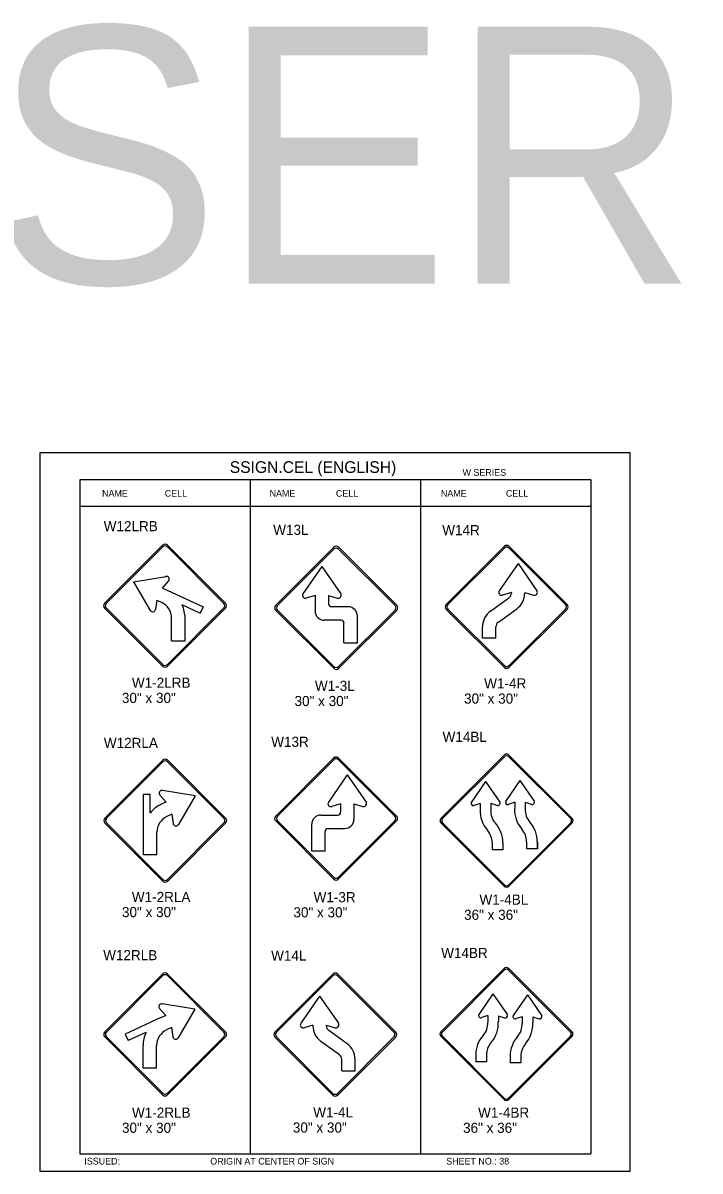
# Model space of a CAD drawing. Extents: x -5299 to 22597, y -19549 to -1808.
# Drawn here: x 925 to 1729, y -3623 to -2261 of the extents above; entities that cross this region are included whole.
import ezdxf

# ---------------------------------------------------------------- set-up
doc = ezdxf.new("R2010")
doc.units = 0
for name, color, linetype in [('Level 1', 7, 'Continuous'), ('Level 2', 7, 'Continuous'), ('Level 3', 7, 'Continuous'), ('Level 62', 7, 'Continuous')]:
    doc.layers.add(name, color=color, linetype=linetype)

msp = doc.modelspace()

# ---------------------------------------------------------------- linework, layer by layer
at = {"layer": 'Level 1'}
for p, q in [((1599.7, -2802.9), (992.7, -2802.9)), ((992.7, -2802.9), (992.7, -3602.9)), ((1195.1, -2802.9), (1195.1, -3602.9)), ((1397.4, -2802.9), (1397.4, -3602.9)), ((1599.7, -2802.9), (1599.7, -3602.9)), ((1195.1, -2834.6), (992.7, -2834.6)), ((1397.4, -2834.6), (1195.1, -2834.6)), ((1599.7, -2834.6), (1397.4, -2834.6)), ((1024.2, -2949.4), (1091.2, -2882.4)), ((1096.7, -2882.4), (1163.7, -2949.4)), ((1227.4, -2952), (1294.5, -2884.9)), ((1299.9, -2884.9), (1367, -2952)), ((1427.9, -2950.6), (1496.7, -2881.8)), ((1429.9, -2950.8), (1496.9, -2883.8)), ((1502.4, -2883.8), (1569.4, -2950.8)), ((1502.6, -2881.8), (1571.4, -2950.6)), ((1513.1, -2902.1), (1490.8, -2934.4)), ((1513.1, -2902.1), (1535.5, -2934.4)), ((1280, -2905.8), (1257.7, -2938)), ((1280, -2905.8), (1302.5, -2938)), ((1056.4, -2924), (1095.1, -2917.4)), ((1056.4, -2924), (1076.3, -2957.9)), ((1090.8, -2931.3), (1098.2, -2923.2)), ((1090.8, -2931.3), (1096.6, -2933.9)), ((1096.5, -2933.9), (1139.1, -2953.6)), ((1272.1, -2940.1), (1261.7, -2943.3)), ((1272.1, -2940.1), (1272.1, -2958.4)), ((1288, -2940.1), (1288, -2949.8)), ((1288, -2940.1), (1298.5, -2943.3)), ((1480.4, -2958.7), (1502.3, -2942.9)), ((1505.2, -2936.4), (1494.7, -2939.7)), ((1505.2, -2936.4), (1505.2, -2937.4)), ((1521.1, -2936.4), (1531.6, -2939.7)), ((1521.1, -2936.4), (1521.1, -2937.3)), ((1091.2, -3021.9), (1024.2, -2954.9)), ((1084.1, -2945.7), (1082.7, -2956.5)), ((1084.1, -2945.7), (1090.1, -2948.4)), ((1093.9, -2952), (1093.9, -2952)), ((1163.7, -2954.9), (1096.7, -3021.9)), ((1114.7, -2951.3), (1135.6, -2961)), ((1139.1, -2953.6), (1135.6, -2961)), ((1311.4, -2953.5), (1291.7, -2953.5)), ((1296.2, -2952), (1296.2, -2952)), ((1496.7, -3025.3), (1427.9, -2956.6)), ((1496.9, -3023.3), (1429.9, -2956.3)), ((1489.7, -2971.6), (1511.7, -2955.8)), ((1499.6, -2952), (1499.6, -2952)), ((1569.4, -2956.3), (1502.4, -3023.3)), ((1571.4, -2956.6), (1502.6, -3025.3)), ((1101.8, -2993.8), (1101.8, -2966.9)), ((1117.7, -2993.8), (1117.7, -2967)), ((1294.5, -3024.5), (1227.4, -2957.4)), ((1302.8, -2969.4), (1283, -2969.4)), ((1367, -2957.4), (1299.9, -3024.5)), ((1322.3, -2996.2), (1322.3, -2964.4)), ((1306.4, -2996.2), (1306.4, -2973)), ((1471, -2990.7), (1471, -2977.2)), ((1486.8, -2990.7), (1486.8, -2977.1)), ((1101.8, -2993.8), (1117.7, -2993.8)), ((1306.4, -2996.2), (1322.3, -2996.2)), ((1486.8, -2990.7), (1471, -2990.7)), ((1496.7, -3129.4), (1421.6, -3204.6)), ((1497.1, -3131.4), (1423.5, -3204.9)), ((1575.6, -3204.9), (1502, -3131.4)), ((1577.2, -3204.6), (1502.1, -3129.4)), ((1091.4, -3137.5), (1024.4, -3204.5)), ((1163.9, -3204.5), (1096.9, -3137.5)), ((1227.4, -3202), (1294.4, -3135)), ((1299.9, -3135), (1366.9, -3202)), ((1310.3, -3152.9), (1288, -3185.3)), ((1310.3, -3152.9), (1332.7, -3185.3)), ((1474.5, -3161), (1457.4, -3185.7)), ((1474.5, -3161), (1491.4, -3185.4)), ((1515.4, -3159.8), (1498.3, -3184.5)), ((1515.4, -3159.8), (1532.3, -3184.2)), ((1129.7, -3178), (1091, -3171.4)), ((1068.4, -3247.8), (1068.4, -3176.3)), ((1076.2, -3176.3), (1068.4, -3176.3)), ((1076.2, -3198.1), (1076.2, -3176.3)), ((1095.3, -3185.3), (1087.9, -3177.2)), ((1095.3, -3185.3), (1089.5, -3187.9)), ((1129.7, -3178), (1109.8, -3212)), ((1302.4, -3187.3), (1291.9, -3190.6)), ((1302.4, -3187.3), (1302.4, -3197)), ((1318.3, -3187.3), (1318.3, -3205.7)), ((1318.3, -3187.3), (1328.8, -3190.6)), ((1468.2, -3186.8), (1460.7, -3189.2)), ((1468.2, -3186.8), (1468.2, -3194)), ((1480.8, -3186.7), (1487.7, -3189)), ((1480.8, -3186.7), (1480.8, -3194.6)), ((1509.1, -3185.5), (1501.6, -3188)), ((1509.1, -3185.5), (1509.1, -3192.8)), ((1521.7, -3185.5), (1528.6, -3187.7)), ((1521.7, -3185.5), (1521.7, -3193.4)), ((1102, -3199.7), (1096, -3202.4)), ((1102, -3199.7), (1103.4, -3210.5)), ((1279, -3200.7), (1298.7, -3200.7)), ((1024.4, -3210), (1091.4, -3277)), ((1093.9, -3207.2), (1093.9, -3207.2)), ((1096.9, -3277), (1163.9, -3210)), ((1294.4, -3274.5), (1227.4, -3207.5)), ((1268.1, -3243.4), (1268.1, -3211.6)), ((1296.2, -3207.2), (1296.2, -3207.2)), ((1366.9, -3207.5), (1299.9, -3274.5)), ((1421.6, -3209.9), (1496.7, -3285.1)), ((1423.5, -3209.9), (1497.1, -3283.4)), ((1499.6, -3207.4), (1499.6, -3207.4)), ((1502, -3283.4), (1575.6, -3209.9)), ((1502.1, -3285.1), (1577.2, -3209.9)), ((1084.3, -3247.8), (1084.3, -3220.9)), ((1283.9, -3243.4), (1283.9, -3220.2)), ((1287.6, -3216.6), (1307.4, -3216.6)), ((1482.4, -3233.5), (1482.4, -3241.4)), ((1482.4, -3241.4), (1495, -3241.4)), ((1495, -3233.5), (1495, -3241.4)), ((1495.1, -3233.9), (1495.1, -3241.8)), ((1523.3, -3232.3), (1523.3, -3240.2)), ((1523.3, -3240.2), (1535.9, -3240.2)), ((1535.9, -3232.3), (1535.9, -3240.2)), ((1536, -3232.7), (1536, -3240.6)), ((1084.3, -3247.8), (1068.4, -3247.8)), ((1283.9, -3243.4), (1268.1, -3243.4)), ((1024.3, -3458.3), (1091.3, -3391.2)), ((1096.8, -3391.2), (1163.8, -3458.3)), ((1224.3, -3458.2), (1293, -3389.4)), ((1226.3, -3458.4), (1293.3, -3391.4)), ((1298.8, -3391.4), (1365.8, -3458.4)), ((1299, -3389.4), (1367.8, -3458.2)), ((1421.5, -3457.8), (1496.7, -3382.7)), ((1423.2, -3458.2), (1496.7, -3384.6)), ((1501.6, -3384.6), (1575.2, -3458.2)), ((1502, -3382.7), (1577.2, -3457.8)), ((1277.4, -3415.6), (1255.1, -3447.8)), ((1277.4, -3415.6), (1299.9, -3447.8)), ((1483.3, -3413), (1466.5, -3437.4)), ((1483.3, -3413), (1500.4, -3437.7)), ((1524.2, -3414.2), (1507.4, -3438.6)), ((1524.2, -3414.2), (1541.3, -3438.9)), ((1094.9, -3438.5), (1087.5, -3430.4)), ((1129.3, -3431.2), (1090.5, -3424.6)), ((1129.3, -3431.2), (1109.4, -3465.1)), ((1089.1, -3441.1), (1046.6, -3460.8)), ((1094.9, -3438.5), (1089.1, -3441.2)), ((1477.1, -3438.7), (1470.2, -3441)), ((1477.1, -3438.7), (1477.1, -3446.6)), ((1489.6, -3438.8), (1497.2, -3441.2)), ((1489.7, -3438.8), (1489.7, -3446)), ((1518, -3440), (1511.1, -3442.2)), ((1518, -3440), (1518, -3447.9)), ((1530.5, -3440), (1538.1, -3442.4)), ((1530.6, -3440), (1530.6, -3447.2)), ((1046.6, -3460.8), (1050, -3468.3)), ((1071, -3458.6), (1050, -3468.3)), ((1094.1, -3460.5), (1094.1, -3460.5)), ((1101.6, -3452.9), (1095.6, -3455.7)), ((1101.6, -3452.9), (1103, -3463.7)), ((1269.5, -3449.9), (1259.1, -3453.1)), ((1269.5, -3449.9), (1269.5, -3450.8)), ((1285.4, -3449.9), (1295.9, -3453.1)), ((1285.4, -3449.9), (1285.4, -3450.8)), ((1310.2, -3472.1), (1288.3, -3456.4)), ((1499.2, -3460.6), (1499.2, -3460.6)), ((1091.3, -3530.8), (1024.3, -3463.8)), ((1068, -3501), (1068, -3474.3)), ((1083.8, -3501), (1083.8, -3474.2)), ((1163.8, -3463.8), (1096.8, -3530.8)), ((1293, -3532.9), (1224.3, -3464.2)), ((1293.3, -3531), (1226.3, -3463.9)), ((1300.9, -3485.1), (1279, -3469.2)), ((1296.4, -3460.9), (1296.4, -3460.9)), ((1365.8, -3463.9), (1298.8, -3531)), ((1367.8, -3464.2), (1299, -3532.9)), ((1496.7, -3538.3), (1421.5, -3463.2)), ((1496.7, -3536.7), (1423.2, -3463.1)), ((1575.2, -3463.1), (1501.6, -3536.7)), ((1577.2, -3463.2), (1502, -3538.3)), ((1462.8, -3485.9), (1462.8, -3493.8)), ((1462.9, -3485.5), (1462.9, -3493.4)), ((1475.5, -3485.5), (1475.5, -3493.4)), ((1503.7, -3487.2), (1503.7, -3495.1)), ((1503.8, -3486.7), (1503.8, -3494.6)), ((1516.4, -3486.7), (1516.4, -3494.6)), ((1083.8, -3501), (1068, -3501)), ((1303.7, -3504.2), (1303.7, -3490.6)), ((1319.6, -3504.2), (1319.6, -3490.6)), ((1475.5, -3493.4), (1462.9, -3493.4)), ((1516.4, -3494.6), (1503.8, -3494.6)), ((1303.7, -3504.2), (1319.6, -3504.2)), ((992.7, -3602.9), (1599.7, -3602.9))]:
    msp.add_line(p, q, dxfattribs=at)
for centre, radius, start, end in [((1093.9, -2885.1), 3.88, 45, 135), ((1297.2, -2887.7), 3.88, 45, 135), ((1499.6, -2884.8), 4.23, 45, 135), ((1499.6, -2886.5), 3.88, 45, 135), ((1095.5, -2920.8), 3.51, 318.677, 97.1175), ((1260.7, -2939.9), 3.52, 148.3587, 286.1741), ((1299.5, -2939.9), 3.52, 253.7978, 31.6694), ((1493.7, -2936.3), 3.52, 148.3587, 286.1741), ((1498.3, -2937.3), 6.84, 305.7926, 359.6684), ((1498.4, -2937.4), 22.7, 305.7541, 0.1328), ((1532.5, -2936.3), 3.52, 253.8088, 31.6584), ((1026.9, -2952.2), 3.88, 135, 225), ((1079.2, -2956), 3.52, 213.1885, 351.7617), ((1081.3, -2967), 20.5, 0.0924, 64.7362), ((1081.3, -2966.9), 36.4, 359.9807, 25.4459), ((1161, -2952.2), 3.88, 315, 45), ((1230.2, -2954.7), 3.88, 135, 225), ((1291.7, -2949.9), 3.63, 180, 270), ((1311.4, -2964.4), 10.9, 0, 90), ((1364.2, -2954.7), 3.88, 315, 45), ((1430.9, -2953.6), 4.23, 135, 225), ((1432.6, -2953.6), 3.88, 135, 225), ((1566.7, -2953.6), 3.88, 315, 45), ((1568.4, -2953.6), 4.23, 315, 45), ((1283, -2958.5), 10.9, 180, 270), ((1302.8, -2973), 3.64, 0, 90), ((1493.6, -2977.1), 22.7, 125.7541, 180.1328), ((1493.6, -2977.1), 6.77, 125.4525, 180.0086), ((1094, -3019.2), 3.88, 225, 315), ((1297.2, -3021.7), 3.88, 225, 315), ((1499.6, -3020.6), 3.88, 225, 315), ((1499.6, -3022.3), 4.23, 225, 315), ((1297.1, -3137.7), 3.88, 45, 135), ((1499.4, -3132.1), 3.8, 45, 135), ((1499.6, -3133.8), 3.48, 45, 135), ((1094.2, -3140.2), 3.88, 45, 135), ((1090.6, -3174.8), 3.51, 82.8825, 221.323), ((1104.8, -3220.9), 36.4, 114.6696, 141.6211), ((1290.9, -3187.1), 3.52, 148.3306, 286.2022), ((1329.7, -3187.1), 3.52, 253.8259, 31.6413), ((1460, -3186.7), 2.61, 159.1387, 285.1415), ((1489.1, -3186.7), 2.64, 238.9076, 29.6881), ((1500.9, -3185.5), 2.61, 159.1387, 285.1415), ((1530, -3185.5), 2.64, 238.9076, 29.6881), ((1279, -3211.6), 10.9, 90, 180), ((1298.8, -3197.1), 3.63, 270, 0), ((1502.8, -3195.8), 34.7, 177.0488, 221.4359), ((1502.8, -3195.8), 22.1, 177.0488, 221.4359), ((1543.7, -3194.5), 34.7, 177.0488, 221.4359), ((1543.7, -3194.5), 22.1, 177.0488, 221.4359), ((1027.1, -3207.3), 3.88, 135, 225), ((1104.8, -3221), 20.5, 115.2638, 179.9076), ((1106.9, -3210), 3.52, 188.2383, 326.8115), ((1161.2, -3207.3), 3.88, 315, 45), ((1230.1, -3204.7), 3.88, 135, 225), ((1307.4, -3205.7), 10.9, 270, 0), ((1364.1, -3204.7), 3.88, 315, 45), ((1424.3, -3207.3), 3.8, 135, 225), ((1426, -3207.4), 3.48, 135, 225), ((1460.1, -3233.4), 34.9, 359.8465, 41.3869), ((1460.1, -3233.4), 34.9, 359.8465, 41.3869), ((1501, -3232.2), 34.9, 359.8465, 41.3869), ((1501, -3232.2), 34.9, 359.8465, 41.3869), ((1573.2, -3207.4), 3.48, 315, 45), ((1574.6, -3207.3), 3.8, 315, 45), ((1287.6, -3220.2), 3.64, 90, 180), ((1460.1, -3233.4), 22.2, 359.8465, 41.3869), ((1501, -3232.2), 22.2, 359.8465, 41.3869), ((1094.2, -3274.3), 3.88, 225, 315), ((1297.1, -3271.8), 3.88, 225, 315), ((1499.6, -3281), 3.48, 225, 315), ((1499.4, -3282.4), 3.8, 225, 315), ((1094, -3394), 3.88, 45, 135), ((1296, -3392.4), 4.23, 45, 135), ((1296, -3394.2), 3.88, 45, 135), ((1499.3, -3385.3), 3.8, 45, 135), ((1499.2, -3387.1), 3.48, 45, 135), ((1090.1, -3428.1), 3.51, 82.8825, 221.323), ((1468.8, -3438.7), 2.64, 150.3119, 301.0924), ((1455, -3447.8), 22.1, 318.5641, 2.9512), ((1455, -3447.8), 34.7, 318.5641, 2.9512), ((1497.9, -3438.7), 2.61, 254.8585, 20.8613), ((1509.7, -3439.9), 2.64, 150.3119, 301.0924), ((1495.9, -3449), 34.7, 318.5641, 2.9512), ((1538.8, -3439.9), 2.61, 254.8585, 20.8613), ((1027, -3461), 3.88, 135, 225), ((1104.3, -3474.2), 36.4, 154.5541, 180.0193), ((1104.4, -3474.2), 20.5, 115.2638, 179.9076), ((1161.1, -3461), 3.88, 315, 45), ((1227.3, -3461.2), 4.23, 135, 225), ((1229, -3461.2), 3.88, 135, 225), ((1258.1, -3449.7), 3.52, 148.3416, 286.1912), ((1292.2, -3450.8), 22.7, 179.8672, 234.2459), ((1292.3, -3450.8), 6.84, 180.3316, 234.2074), ((1296.8, -3449.7), 3.52, 253.8259, 31.6413), ((1363.1, -3461.2), 3.88, 315, 45), ((1364.8, -3461.2), 4.23, 315, 45), ((1424.2, -3460.5), 3.8, 135, 225), ((1425.6, -3460.6), 3.48, 135, 225), ((1495.9, -3449), 22.1, 318.5641, 2.9512), ((1572.8, -3460.6), 3.48, 315, 45), ((1574.5, -3460.5), 3.8, 315, 45), ((1106.5, -3463.2), 3.52, 188.2383, 326.8115), ((1296.9, -3490.5), 22.7, 359.8672, 54.2459), ((1497.7, -3485.4), 34.9, 138.6131, 180.1535), ((1497.7, -3485.4), 34.9, 138.6131, 180.1535), ((1497.7, -3485.4), 22.2, 138.6131, 180.1535), ((1538.6, -3486.7), 34.9, 138.6131, 180.1535), ((1538.6, -3486.7), 34.9, 138.6131, 180.1535), ((1538.6, -3486.7), 22.2, 138.6131, 180.1535), ((1296.9, -3490.5), 6.77, 359.9914, 54.5475), ((1094, -3528), 3.88, 225, 315), ((1296, -3530), 4.23, 225, 315), ((1296, -3528.2), 3.88, 225, 315), ((1499.2, -3534.2), 3.48, 225, 315), ((1499.3, -3535.6), 3.8, 225, 315)]:
    msp.add_arc(centre, radius, start, end, dxfattribs=at)
at = {"layer": 'Level 3'}
for p, q in [((1022.2, -2949.2), (1091, -2880.4)), ((1096.9, -2880.4), (1165.7, -2949.2)), ((1225.4, -2951.7), (1294.2, -2882.9)), ((1300.2, -2882.9), (1369, -2951.7)), ((1091, -3023.9), (1022.2, -2955.2)), ((1165.7, -2955.2), (1096.9, -3023.9)), ((1294.2, -3026.5), (1225.4, -2957.7)), ((1369, -2957.7), (1300.2, -3026.5)), ((1225.4, -3201.8), (1294.1, -3133)), ((1300.1, -3133), (1368.9, -3201.8)), ((1022.4, -3204.3), (1091.2, -3135.5)), ((1097.2, -3135.5), (1165.9, -3204.3)), ((1091.2, -3279), (1022.4, -3210.3)), ((1165.9, -3210.3), (1097.2, -3279)), ((1294.1, -3276.5), (1225.4, -3207.7)), ((1368.9, -3207.7), (1300.1, -3276.5)), ((1022.3, -3458), (1091, -3389.3)), ((1097, -3389.3), (1165.8, -3458)), ((1091, -3532.8), (1022.3, -3464)), ((1165.8, -3464), (1097, -3532.8))]:
    msp.add_line(p, q, dxfattribs=at)
for centre, start, end in [((1093.9, -2883.4), 45, 135), ((1297.2, -2885.9), 45, 135), ((1025.2, -2952.2), 135, 225), ((1162.7, -2952.2), 315, 45), ((1228.4, -2954.7), 135, 225), ((1366, -2954.7), 315, 45), ((1094, -3020.9), 225, 315), ((1297.2, -3023.5), 225, 315), ((1297.1, -3136), 45, 135), ((1094.2, -3138.5), 45, 135), ((1228.3, -3204.7), 135, 225), ((1365.9, -3204.7), 315, 45), ((1025.4, -3207.3), 135, 225), ((1162.9, -3207.3), 315, 45), ((1094.2, -3276), 225, 315), ((1297.1, -3273.5), 225, 315), ((1094, -3392.2), 45, 135), ((1025.3, -3461), 135, 225), ((1162.8, -3461), 315, 45), ((1094, -3529.8), 225, 315)]:
    msp.add_arc(centre, 4.23, start, end, dxfattribs=at)
at = {"layer": 'Level 62'}
msp.add_lwpolyline([(945.2, -3623.1), (1646.3, -3623.1), (1646.3, -2770.8), (945.2, -2770.8)], close=True, dxfattribs=at)

# ---------------------------------------------------------------- texts
at = {"layer": 'Level 2'}
for s, p in [('W12LRB', (1021.1, -2863.8)), ('W13L', (1222.4, -2868.2)), ('W14R', (1423.1, -2868.5)), ('W14BL', (1423.5, -3113.8)), ('W12RLA', (1021.3, -3121)), ('W13R', (1220, -3119.7)), ('W12RLB', (1020.5, -3372.9)), ('W14L', (1219.9, -3373.4)), ('W14BR', (1421.8, -3370.3))]:
    msp.add_text(s, height=12, dxfattribs=at).set_placement(p)
at = {"layer": 'Level 3'}
for s, height, p in [('W-SERIES CELLS', 304.775, (367.5, -2569.9)), ('SSIGN.CEL (ENGLISH)', 13.857, (1170.8, -2794.6)), ('W SERIES', 7.92, (1447.2, -2798)), ('NAME', 7.92, (1019.2, -2822.8)), ('CELL', 7.92, (1093.6, -2822.8)), ('NAME', 7.92, (1218.1, -2822.8)), ('CELL', 7.92, (1296.8, -2822.8)), ('NAME', 7.92, (1421.5, -2822.8)), ('CELL', 7.92, (1498.7, -2822.8)), ('W1-2LRB', 12, (1054.6, -3049.6)), ('W1-4R', 12, (1472.9, -3050.4)), ('W1-3L', 12, (1271.9, -3053.3)), ('30" x 30"', 12, (1042.7, -3067.6)), ('30" x 30"', 12, (1247.7, -3071.3)), ('30" x 30"', 12, (1449, -3068.4)), ('W1-2RLA', 12, (1054.5, -3303.8)), ('W1-3R', 12, (1270.3, -3304.1)), ('W1-4BL', 12, (1467.3, -3307)), ('30" x 30"', 12, (1042.8, -3321.8)), ('30" x 30"', 12, (1246.4, -3322.1)), ('36" x 36"', 12, (1449, -3325)), ('W1-2RLB', 12, (1054.7, -3559.8)), ('W1-4L', 12, (1269.9, -3559.5)), ('W1-4BR', 12, (1465.7, -3559.8)), ('30" x 30"', 12, (1042.8, -3577.8)), ('30" x 30"', 12, (1245.7, -3577.5)), ('36" x 36"', 12, (1447.8, -3577.8)), ('ISSUED:', 7.92, (998.1, -3615.4)), ('ORIGIN AT CENTER OF SIGN', 7.918, (1147.6, -3615.4)), ('SHEET NO.: 38', 7.918, (1427.8, -3615.4))]:
    msp.add_text(s, height=height, dxfattribs=at).set_placement(p)

doc.saveas('drawing.dxf')
